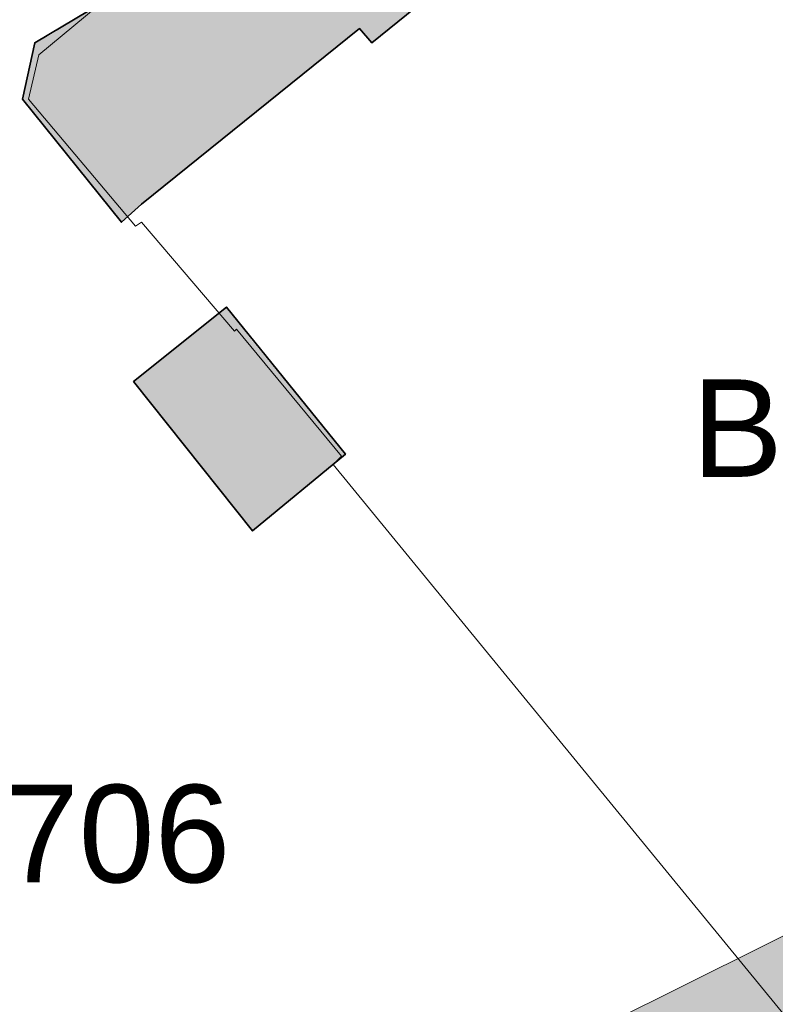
# Model space of a CAD drawing. Header units: metres. Extents: x 195696 to 514079, y 327475 to 328989.
# Tile 398 of 656: x 196166 to 196182, y 328770 to 328790. Entities that reach past the tile are written whole.
import ezdxf

# ---------------------------------------------------------------- set-up
doc = ezdxf.new("R2010")
doc.units = ezdxf.units.M
doc.linetypes.add('CENTER2', pattern=[1.125, 0.75, -0.125, 0.125, -0.125])
doc.layers.add('N-WE-KG-WERKGRENS-200-G', color=14, linetype='CENTER2', lineweight=35)
doc.layers.add('PDF2_Geometry', color=7, linetype='Continuous')
doc.layers.add('PDF2_Text', color=7, linetype='Continuous')
doc.layers.add('PDF2_Solid Fills', color=7, linetype='Continuous', true_color=0xd6ffc8)
doc.styles.add('PDF CIDFont+F1', font='arial.ttf')

# ---------------------------------------------------------------- blocks, each defined once
blk = doc.blocks.new('BUS melding Bodemplein e.o. Brunssum_230475.bkk')
at = {"layer": 'PDF2_Solid Fills', "true_color": 0xc6c6c6, "transparency": 33554559}
h = blk.add_hatch(color=9, dxfattribs=at)
h.paths.add_polyline_path([(10.37041, 2.98321), (10.32208, 3.07987), (10.31541, 3.09654), (10.29541, 3.07987), (10.08376, 2.98321), (9.55711, 2.74156), (9.51545, 2.72156), (9.30045, 2.62323), (9.24046, 2.59156), (8.89547, 2.40324), (8.88547, 2.39824), (8.93047, 2.32324), (9.09046, 2.39824), (9.10213, 2.40324), (9.50878, 2.59156), (9.58211, 2.62323), (9.80543, 2.72156), (9.8471, 2.74156)])
h.paths.add_polyline_path([(8.68548, 6.59473), (8.61882, 6.55473), (8.62382, 6.54807), (8.64048, 6.5164), (8.66048, 6.47807), (8.68381, 6.4314), (8.70715, 6.38974), (8.76548, 6.27641), (10.27042, 3.25487), (10.31375, 3.17154), (10.31875, 3.15987), (10.32541, 3.10487), (10.31541, 3.09654), (10.37041, 2.98321), (10.44208, 2.84155), (10.6354, 2.4799), (10.64207, 2.46657), (10.64873, 2.4549), (10.7154, 2.31657), (10.72373, 2.29491), (10.93372, 2.29491), (10.92206, 2.31657), (10.85373, 2.4549), (10.84706, 2.46657), (10.84206, 2.4799), (10.6604, 2.84155), (10.5904, 2.98321), (10.53374, 3.09654), (10.5304, 3.10487), (10.50207, 3.15987), (10.49707, 3.17154), (10.45541, 3.25487), (8.98547, 6.27641), (8.93047, 6.38974), (8.9088, 6.4314), (8.88547, 6.47474), (8.88381, 6.47807), (8.86547, 6.5164), (8.84714, 6.54807), (8.82381, 6.59473), (8.79048, 6.6564)])
h.paths.add_polyline_path([(8.78548, 6.59473), (8.80381, 6.55473), (8.80881, 6.54807), (8.82381, 6.5164), (8.84381, 6.47807), (8.83547, 6.47474), (8.75048, 6.4314), (8.72714, 6.47807), (8.70881, 6.5164), (8.69215, 6.54807), (8.70715, 6.55473)], flags=0)
at = {"layer": 'PDF2_Solid Fills', "true_color": 0xe35464, "transparency": 33554559}
for points in [[(8.16217, 5.47144), (8.1755, 5.48144), (8.1905, 5.49478), (8.22717, 5.52311), (8.2305, 5.52644), (8.24216, 5.53644), (8.26383, 5.55311), (8.24883, 5.56977), (8.2355, 5.58644), (8.2205, 5.60477), (8.10384, 5.74977), (8.1155, 5.75977), (8.05217, 5.83643), (8.02884, 5.86476), (8.00884, 5.89143), (7.88218, 6.04142), (7.70052, 5.89143), (7.67885, 5.87143), (7.66885, 5.86476), (7.69385, 5.83643), (7.75552, 5.75977), (7.76218, 5.74977), (7.88051, 5.60477), (7.89551, 5.58644), (7.92384, 5.60477), (7.93884, 5.58644), (7.96551, 5.55311), (7.98051, 5.53644), (7.98884, 5.52644), (7.99217, 5.52311), (7.99717, 5.52644), (8.01051, 5.53644), (8.01717, 5.52644), (8.01884, 5.52311), (8.03717, 5.49478), (8.08217, 5.52311), (8.08884, 5.52644), (8.0905, 5.52311), (8.10884, 5.49478), (8.1155, 5.48144)], [(8.39549, 5.56311), (8.49049, 5.63977), (8.51882, 5.66144), (8.45549, 5.7381), (8.36216, 5.66144), (8.33383, 5.63977)]]:
    blk.add_hatch(color=13, dxfattribs=at).paths.add_polyline_path(points)
at = {"layer": 'PDF2_Geometry', "lineweight": 18}
for points in [[(10.27042, 3.25487), (8.76548, 6.27641), (8.61882, 6.55473), (8.79048, 6.6564), (8.77714, 6.67806), (8.60882, 6.5764), (8.34383, 6.41641), (7.84718, 6.11475)], [(8.00884, 5.89143), (8.1155, 5.75977), (8.10384, 5.74977), (8.24883, 5.56977), (8.26383, 5.55311), (8.16217, 5.47144), (8.1155, 5.48144), (8.08884, 5.52644)]]:
    blk.add_lwpolyline(points, dxfattribs=at)
at = {"layer": 'PDF2_Geometry', "color": 250, "lineweight": 18, "true_color": 0x3b3b3b}
blk.add_lwpolyline([(11.43037, 1.29661), (10.49707, 3.17154), (8.93047, 6.38974), (8.88547, 6.47474), (8.86547, 6.5164), (8.79048, 6.6564), (8.61882, 6.55473), (8.76548, 6.27641), (10.27042, 3.25487), (10.31875, 3.15987), (10.32541, 3.10487), (10.31541, 3.09654), (10.37041, 2.98321), (10.44208, 2.84155), (10.6354, 2.4799), (10.64207, 2.46657), (10.64873, 2.4549), (10.7154, 2.31657), (10.72373, 2.29491), (11.43037, 0.91496)], dxfattribs=at)
at = {"layer": 'PDF2_Geometry', "color": 150, "lineweight": 18, "true_color": 0x3379ff}
blk.add_lwpolyline([(7.84051, 6.10975), (7.82218, 6.09975), (7.68385, 6.01642), (7.60886, 5.95809), (7.92051, 5.57144), (7.94218, 5.58977), (7.99384, 5.52811), (8.00717, 5.53977), (8.04217, 5.49811), (8.0855, 5.53311), (8.1255, 5.48478), (8.16217, 5.47644), (8.26716, 5.56477), (8.26383, 5.56977), (8.35383, 5.64644), (8.35216, 5.6481), (8.45716, 5.73477), (8.46382, 5.7281), (8.95214, 6.12808), (8.67215, 6.60473)], close=True, dxfattribs=at)
blk.add_lwpolyline([(9.49378, 5.20146), (8.95214, 6.12808), (8.46382, 5.7281), (8.45716, 5.73477), (8.35216, 5.6481), (8.35383, 5.64644), (8.26383, 5.56977), (8.26716, 5.56477), (8.16217, 5.47644), (8.1255, 5.48478), (8.0855, 5.53311), (8.04217, 5.49811), (8.00717, 5.53977), (7.99384, 5.52811), (7.94218, 5.58977), (7.92051, 5.57144), (7.60886, 5.95809), (7.55719, 5.91976), (7.44053, 5.80643), (7.3722, 5.72977), (7.30887, 5.6481), (7.2622, 5.57977), (7.21721, 5.50478), (7.19721, 5.46811)], dxfattribs=at)
at = {"layer": 'PDF2_Geometry', "lineweight": 35}
for points in [[(8.00884, 5.89143), (7.88218, 6.04142), (7.67885, 5.87143), (7.66885, 5.86476), (7.69385, 5.83643), (7.89551, 5.58644), (7.92384, 5.60477), (7.99217, 5.52311), (8.01051, 5.53644), (8.03717, 5.49478), (8.08884, 5.52644), (8.1155, 5.48144), (8.16217, 5.47144), (8.26383, 5.55311), (8.24883, 5.56977), (8.10384, 5.74977), (8.1155, 5.75977)], [(8.39549, 5.56311), (8.51882, 5.66144), (8.45549, 5.7381), (8.33383, 5.63977)]]:
    blk.add_lwpolyline(points, close=True, dxfattribs=at)
at = {"layer": 'PDF2_Geometry', "lineweight": 18}
blk.add_lwpolyline([(8.33383, 5.63977), (8.45549, 5.7381), (8.51882, 5.66144), (8.39549, 5.56311)], close=True, dxfattribs=at)
at = {"layer": 'PDF2_Text', "color": 150, "true_color": 0x3379ff, "char_height": 0.080598, "attachment_point": 4, "rotation": 90, "style": 'PDF CIDFont+F1'}
for s, insert in [('B4707', (8.43439, 6.02424)), ('B4706', (8.76943, 5.31755))]:
    blk.add_mtext(s, dxfattribs=dict(at, insert=insert))

msp = doc.modelspace()

# ---------------------------------------------------------------- block references
at = {"layer": 'N-WE-KG-WERKGRENS-200-G', "xscale": 25.39903278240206, "yscale": 25.39903278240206, "zscale": 25.39903278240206, "rotation": 269.9955149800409}
msp.add_blockref('BUS melding Bodemplein e.o. Brunssum_230475.bkk', (196027.283, 328995.834), dxfattribs=at)

doc.saveas('drawing.dxf')
